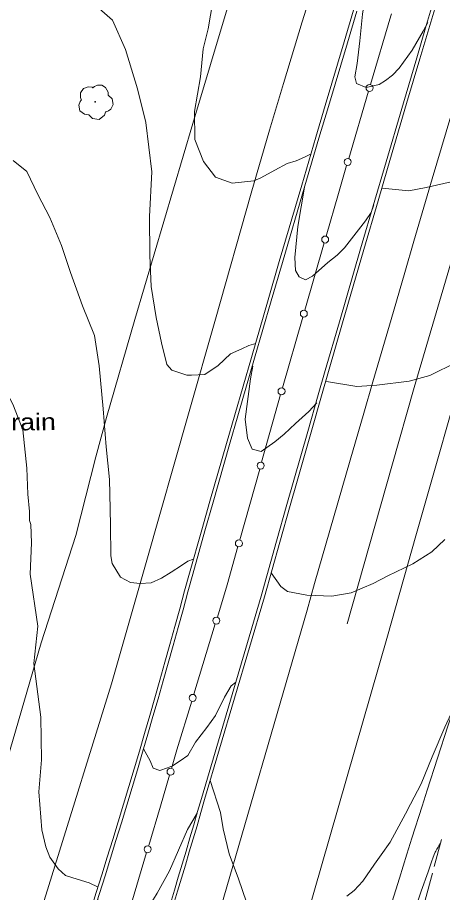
# Model space of a CAD drawing. Extents: x 2361284 to 2366480, y 6976556 to 6985346.
# Drawn here: x 2364924.1 to 2365045.9, y 6980084.5 to 6980335.4 of the extents above; entities that cross this region are included whole.
import ezdxf

# ---------------------------------------------------------------- set-up
doc = ezdxf.new("R2010")
doc.units = 0
doc.header["$LTSCALE"] = 1.9
for name, color, linetype, lineweight in [('12', 7, 'Continuous', 13), ('13', 7, 'Continuous', 13), ('14', 7, 'Continuous', 13), ('16', 7, 'Continuous', 13), ('3', 7, 'Continuous', 13), ('5', 7, 'Continuous', 13), ('6', 7, 'Continuous', 13)]:
    doc.layers.add(name, color=color, linetype=linetype, lineweight=lineweight)

msp = doc.modelspace()

# ---------------------------------------------------------------- linework, layer by layer
at = {"layer": '12'}
for points in [[(2365041.749, 6980333.962), (2365040.403, 6980331.488), (2365037.196, 6980325.997), (2365033.555, 6980320.833), (2365031.613, 6980318.875), (2365029.636, 6980317.376), (2365027.737, 6980316.188), (2365024.065, 6980315.323), (2365021.274, 6980316.516), (2365020.834, 6980318.424), (2365021.48, 6980322.248), (2365022.208, 6980328.685), (2365023.026, 6980336.344), (2365024.924, 6980348.113), (2365027.637, 6980357.279)], [(2365045.376, 6980098.673), (2365044.884, 6980097.904), (2365044.649, 6980097.521), (2365044.314, 6980096.945), (2365044, 6980096.364), (2365043.853, 6980096.07), (2365043.578, 6980095.473), (2365043.451, 6980095.169), (2365043.274, 6980094.704), (2365042.778, 6980093.302), (2365041.801, 6980090.495), (2365039.86, 6980084.879), (2365038.865, 6980082.08), (2365036.324, 6980075.077), (2365035.046, 6980071.579), (2365033.114, 6980066.335), (2365032.713, 6980065.27), (2365031.884, 6980063.151), (2365031.019, 6980061.046), (2365030.426, 6980059.649), (2365030.024, 6980058.72), (2365029.203, 6980056.867)]]:
    msp.add_lwpolyline(points, dxfattribs=at)
at = {"layer": '13'}
for points in [[(2365117.06, 6980362.769), (2365115.829, 6980359.717), (2365113.739, 6980353.376), (2365112.063, 6980348.721), (2365110.124, 6980344.382), (2365106.633, 6980337.079), (2365103.734, 6980330.64), (2365101.038, 6980325.014), (2365097.293, 6980322.378), (2365093.651, 6980319.415), (2365088.094, 6980312.732), (2365083.68, 6980307.898), (2365080.135, 6980304.215), (2365075.621, 6980301.401), (2365071.14, 6980299.309), (2365065.841, 6980296.098), (2365060.997, 6980293.393), (2365055.901, 6980290.775), (2365049.242, 6980288.46), (2365041.229, 6980286.684), (2365036.318, 6980285.727), (2365028.68, 6980286.495)], [(2365008.266, 6980296.331), (2365006.365, 6980295.323), (2365004.004, 6980294.32), (2365001.352, 6980293.525), (2364997.829, 6980291.662), (2364993.86, 6980289.475), (2364991.848, 6980288.604), (2364985.654, 6980287.895), (2364980.878, 6980289.611), (2364977.435, 6980294.108), (2364974.915, 6980300.394), (2364974.808, 6980308.463), (2364976.594, 6980318.362), (2364977.338, 6980326.378), (2364978.703, 6980332.161), (2364980.816, 6980344.553)], [(2364992.432, 6980241.947), (2364990.377, 6980241.337), (2364988.397, 6980240.358), (2364985.139, 6980238.987), (2364981.591, 6980235.634), (2364977.746, 6980233.038), (2364974.017, 6980232.852), (2364972.627, 6980232.879), (2364968.321, 6980234.265), (2364966.898, 6980235.945), (2364965.329, 6980242.089), (2364963.859, 6980249.377), (2364962.384, 6980258.313), (2364962.069, 6980267.2), (2364961.933, 6980278.37), (2364962.552, 6980291.117), (2364960.857, 6980305.301), (2364958.485, 6980314.949), (2364954.998, 6980326.176), (2364951.289, 6980334.592), (2364944.38, 6980340.796)], [(2365107.177, 6980323.062), (2365105.506, 6980318.877), (2365102.818, 6980311.312), (2365099.515, 6980301.149), (2365097.765, 6980296.932), (2365095.296, 6980291.449), (2365092.437, 6980284.031), (2365089.297, 6980277.75), (2365085.661, 6980271.006), (2365083.385, 6980268.464), (2365081.451, 6980266.765), (2365077.652, 6980260.259), (2365073.329, 6980253.088), (2365070.368, 6980250.079), (2365064.925, 6980245.237), (2365060.421, 6980241.353), (2365056.674, 6980238.938), (2365050.075, 6980236.566), (2365042.281, 6980232.801), (2365036.418, 6980231.106), (2365027.127, 6980230.007), (2365021.361, 6980229.562), (2365012.696, 6980231.06)], [(2364974.529, 6980180.055), (2364972.885, 6980179.499), (2364971.116, 6980178.292), (2364968.094, 6980176.402), (2364965.331, 6980174.616), (2364962.442, 6980173.349), (2364959.263, 6980173.168), (2364956.451, 6980173.422), (2364953.607, 6980174.925), (2364951.207, 6980178.865), (2364950.859, 6980181.029), (2364950.726, 6980189.808), (2364950.509, 6980198.876), (2364950.471, 6980202.927), (2364949.522, 6980212.308), (2364948.688, 6980223.161), (2364947.481, 6980235.5), (2364946.148, 6980244.207), (2364942.737, 6980252.736), (2364939.235, 6980262.283), (2364936.671, 6980270.049), (2364933.365, 6980278.018), (2364929.902, 6980284.655), (2364926.729, 6980291.266), (2364922.8, 6980294.428)], [(2365026.286, 6980281.662), (2365025.466, 6980279.534), (2365023.899, 6980277.059), (2365020.51, 6980272.766), (2365017.872, 6980269.391), (2365015.772, 6980267.301), (2365013.042, 6980265.175), (2365008.69, 6980261.203), (2365006.609, 6980260.143), (2365004.86, 6980261.067), (2365003.762, 6980262.894), (2365003.568, 6980266.604), (2365004.463, 6980275.474), (2365006.386, 6980286.773)], [(2364927.51, 6980191.187), (2364927.526, 6980193.758), (2364926.999, 6980198.743), (2364926.709, 6980206.151), (2364925.584, 6980217.21), (2364922.694, 6980224.564), (2364918.244, 6980232.852), (2364914.365, 6980242.155), (2364910.115, 6980247.405), (2364906.26, 6980250.029), (2364902.089, 6980254.329), (2364898.448, 6980256.505), (2364893.672, 6980256.06), (2364887.849, 6980256.324), (2364885.873, 6980257.303), (2364882.948, 6980260.618), (2364879.186, 6980267.132), (2364877.754, 6980269.409), (2364875.119, 6980271.914)], [(2365009.935, 6980224.943), (2365007.588, 6980222.441), (2365003.76, 6980219.034), (2365000.51, 6980215.902), (2364997.87, 6980213.747), (2364993.966, 6980210.98), (2364991.41, 6980211.666), (2364990.03, 6980214.763), (2364989.398, 6980220.197), (2364990.888, 6980231.843), (2364991.563, 6980235.479)], [(2364947.162, 6980086.078), (2364944.6, 6980087.274), (2364941.219, 6980088.362), (2364937.889, 6980089.39), (2364935.781, 6980091.281), (2364933.338, 6980094.688), (2364932.21, 6980097.627), (2364931.033, 6980102.546), (2364930.19, 6980113.369), (2364930.943, 6980122.607), (2364930.807, 6980134.776), (2364928.73, 6980150.207), (2364929.919, 6980160.879), (2364927.697, 6980175.808), (2364928.101, 6980184.793), (2364927.871, 6980190.031), (2364927.51, 6980191.187)], [(2365046.599, 6980185.719), (2365042.852, 6980182.244), (2365037.435, 6980178.783), (2365030.237, 6980175.293), (2365026.027, 6980173.143), (2365019.793, 6980170.434), (2365014.222, 6980169.481), (2365007.039, 6980169.732), (2365001.468, 6980170.84), (2364999.536, 6980172.256), (2364996.858, 6980176.136)], [(2365054.074, 6980150.649), (2365052.343, 6980147.442), (2365048.423, 6980135.834), (2365046.56, 6980131.926), (2365042.951, 6980123.432), (2365039.775, 6980115.641), (2365036.781, 6980109.862), (2365035.347, 6980107.098), (2365030.934, 6980098.955), (2365028.317, 6980095.321), (2365026.433, 6980092.663), (2365023.118, 6980087.821), (2365020.634, 6980085.097), (2365018.46, 6980083.476)], [(2364986.616, 6980144.697), (2364985.384, 6980143.755), (2364983.405, 6980140.546), (2364980.865, 6980135.282), (2364978.378, 6980131.827), (2364975.148, 6980127.616), (2364972.924, 6980123.856), (2364970.759, 6980122.275), (2364968.502, 6980120.864), (2364967.108, 6980120.231), (2364964.924, 6980119.53), (2364963.017, 6980120.222), (2364962.097, 6980122.293), (2364961.14, 6980124.044), (2364960.224, 6980125.714)], [(2364989.765, 6980081.753), (2364987.401, 6980088.461), (2364984.741, 6980095.657), (2364983.005, 6980102.75), (2364982.25, 6980107.493), (2364979.332, 6980116.667)], [(2364975.591, 6980107.27), (2364972.805, 6980102.623), (2364967.698, 6980090.725), (2364964.099, 6980084.379), (2364959.873, 6980077.449), (2364957.69, 6980074.628), (2364953.696, 6980070.88), (2364950.884, 6980068.974), (2364950.235, 6980068.888), (2364948.062, 6980070.216), (2364946.729, 6980073.684), (2364946.519, 6980077.942), (2364947.104, 6980082.708)]]:
    msp.add_lwpolyline(points, dxfattribs=at)
at = {"layer": '14'}
for points in [[(2364960.936, 6980179.186), (2364973.123, 6980221.742), (2364980.838, 6980248.873), (2364991.117, 6980285.05), (2364996.33, 6980303.118), (2365000.301, 6980316.446), (2365005.731, 6980334.177), (2365008.432, 6980343.046), (2365014.616, 6980363.615), (2365019.048, 6980377.782), (2365028.133, 6980406.045), (2365056.121, 6980490.597)], [(2365018.637, 6980161.532), (2365031.363, 6980206.73), (2365037.851, 6980229.292), (2365047.763, 6980263.085), (2365062.799, 6980313.146), (2365072.983, 6980346.468), (2365079.839, 6980368.663), (2365093.7, 6980413.009), (2365101.99, 6980439.112), (2365107.585, 6980456.491), (2365118.919, 6980491.204)], [(2365059.837, 6980345.895), (2365056.282, 6980333.959), (2365050.962, 6980316.051), (2365043.016, 6980289.179), (2365037.742, 6980271.258), (2365035.112, 6980262.295), (2365031.177, 6980248.849), (2365025.948, 6980230.915), (2365023.341, 6980221.946), (2365019.44, 6980208.489), (2365013.613, 6980188.296), (2365009.258, 6980173.117), (2365007.099, 6980165.523)], [(2365082.578, 6980337.7), (2365080.652, 6980331.473), (2365076.82, 6980319.012), (2365074.915, 6980312.779), (2365072.073, 6980303.424), (2365068.317, 6980290.94), (2365066.455, 6980284.694), (2365063.684, 6980275.318), (2365060.942, 6980265.933), (2365059.582, 6980261.237), (2365057.2, 6980252.973), (2365052.451, 6980236.441), (2365047.72, 6980219.905), (2365044.574, 6980208.878), (2365038.299, 6980186.82), (2365030.131, 6980158.041)], [(2364488.166, 6979335.073), (2364531.387, 6979380.536), (2364585.832, 6979443.358), (2364610.525, 6979474.004), (2364658.18, 6979536.621), (2364706.572, 6979606.155), (2364727.555, 6979638.679), (2364767.485, 6979704.969), (2364787.631, 6979741.015), (2364825.518, 6979814.358), (2364859.052, 6979886.107), (2364874.641, 6979922.53), (2364903.701, 6979996.656), (2364916.752, 6980034.257), (2364950.998, 6980144.338), (2364960.936, 6980179.186)], [(2365007.099, 6980165.523), (2364980.625, 6980074.346), (2364954.823, 6979998.696), (2364928.454, 6979929.011), (2364895.715, 6979852.887), (2364859.717, 6979777.84), (2364824.691, 6979711.963), (2364785.746, 6979644.97), (2364742.17, 6979575.951), (2364695.149, 6979508.5), (2364647.665, 6979445.756), (2364622.953, 6979415.12), (2364597.396, 6979384.838), (2364544.659, 6979325.73), (2364510.437, 6979289.982)], [(2365030.131, 6980158.041), (2365004.307, 6980067.892), (2364972.982, 6979957.817), (2364943.554, 6979853.382), (2364907.351, 6979725.071), (2364874.382, 6979609.101), (2364864.061, 6979572.294), (2364843.732, 6979498.593), (2364822.126, 6979419.186), (2364811.483, 6979379.439), (2364789.873, 6979297.32), (2364768.994, 6979219.127)]]:
    msp.add_lwpolyline(points, dxfattribs=at)
at = {"layer": '16'}
for points in [[(2364942.405, 6980311.796), (2364942.425, 6980311.807), (2364942.345, 6980311.876), (2364942.109, 6980312.504), (2364942.146, 6980313.784), (2364943.034, 6980315.083), (2364944.34, 6980315.565), (2364945.461, 6980315.376), (2364945.693, 6980315.248), (2364945.763, 6980315.248), (2364945.812, 6980315.289), (2364946.16, 6980315.582), (2364947.025, 6980316.031), (2364948.236, 6980315.962), (2364949.352, 6980315.373), (2364950.085, 6980313.95), (2364950.093, 6980313.09)], [(2364950.083, 6980313.109), (2364951.223, 6980312.05), (2364951.509, 6980310.463), (2364950.801, 6980309.136), (2364950.146, 6980308.59), (2364949.478, 6980308.373), (2364949.328, 6980308.362), (2364949.309, 6980308.252), (2364948.988, 6980307.349), (2364947.449, 6980306.184), (2364945.556, 6980306.466), (2364944.657, 6980307.408), (2364944.586, 6980307.537), (2364944.466, 6980307.516), (2364943.255, 6980307.634), (2364941.985, 6980308.632), (2364941.64, 6980310.269), (2364942.01, 6980311.293), (2364942.336, 6980311.736), (2364942.405, 6980311.786)]]:
    msp.add_lwpolyline(points, dxfattribs=at)
msp.add_circle((2364946.371, 6980311.224), 0.1, dxfattribs=at)
at = {"layer": '3'}
for points in [[(2365032.877, 6980491.006), (2365022.011, 6980459.202), (2365016.709, 6980443.259), (2365009.027, 6980419.255), (2364997.307, 6980381.219), (2364989.587, 6980355.836), (2364974.311, 6980305.018), (2364957.698, 6980248.842), (2364949.602, 6980220.689), (2364946.523, 6980209.453), (2364940.772, 6980186.873)], [(2365020.461, 6980337.523), (2365017.731, 6980328.41), (2365012.297, 6980310.175), (2365009.595, 6980301.054), (2365005.56, 6980287.365), (2364999.124, 6980265.408), (2364995.919, 6980254.426), (2364991.128, 6980237.949), (2364986.36, 6980221.465), (2364983.986, 6980213.22), (2364979.257, 6980196.725), (2364976.903, 6980188.474), (2364973.387, 6980176.093)], [(2365021.381, 6980337.247), (2365018.651, 6980328.134), (2365013.219, 6980309.901), (2365010.517, 6980300.78), (2365006.483, 6980287.093), (2365000.048, 6980265.138), (2364996.842, 6980254.157), (2364992.052, 6980237.681), (2364987.284, 6980221.199), (2364984.909, 6980212.955), (2364980.18, 6980196.461), (2364977.826, 6980188.211), (2364974.309, 6980175.832)], [(2364993.96, 6980169.528), (2364998.382, 6980185.274), (2365001.349, 6980195.767), (2365003.334, 6980202.759), (2365007.322, 6980216.739), (2365010.328, 6980227.219), (2365012.338, 6980234.204), (2365016.373, 6980248.171), (2365022.458, 6980269.11), (2365026.535, 6980283.065), (2365029.261, 6980292.366), (2365034.728, 6980310.964), (2365038.539, 6980323.844), (2365041.096, 6980332.425), (2365042.808, 6980338.143)], [(2364994.883, 6980169.267), (2364999.305, 6980185.012), (2365002.271, 6980195.504), (2365004.256, 6980202.496), (2365008.244, 6980216.474), (2365011.25, 6980226.954), (2365013.26, 6980233.939), (2365017.295, 6980247.904), (2365023.381, 6980268.842), (2365027.458, 6980282.795), (2365030.184, 6980292.096), (2365035.651, 6980310.692), (2365039.461, 6980323.57), (2365042.018, 6980332.149), (2365043.73, 6980337.867)], [(2364693.173, 6979627.899), (2364719.34, 6979667.339), (2364757.904, 6979733.459), (2364795.356, 6979802.82), (2364828.623, 6979872.66), (2364860.312, 6979946.705), (2364880.149, 6979996.551), (2364889.289, 6980021.774), (2364917.809, 6980111.37), (2364930.854, 6980156.107), (2364940.772, 6980186.873)], [(2364976.801, 6980111.495), (2364976.801, 6980111.501), (2364993.96, 6980169.538)], [(2364977.724, 6980111.231), (2364977.724, 6980111.23), (2364994.883, 6980169.267)], [(2365053.514, 6980150.563), (2365049.488, 6980138.356), (2365047.491, 6980132.248), (2365044.516, 6980123.08), (2365041.565, 6980113.905), (2365040.098, 6980109.314), (2365037.182, 6980100.126), (2365035.734, 6980095.529), (2365033.572, 6980088.63), (2365029.318, 6980075.001), (2365027.199, 6980068.184), (2365024.042, 6980057.952), (2365021.958, 6980051.125), (2365020.923, 6980047.709), (2365019.383, 6980042.582), (2365017.354, 6980035.739), (2365016.351, 6980032.314), (2365014.862, 6980027.172), (2365013.394, 6980022.023), (2365012.668, 6980019.447), (2365007.345, 6980000.439), (2365003.804, 6979987.765), (2364996.74, 6979962.413), (2364990.947, 6979941.587)]]:
    msp.add_lwpolyline(points, dxfattribs=at)
for centre, radius, start, end in [((2362835.296, 6980750.223), 2213.833, 340.57976, 344.96923), ((2362835.296, 6980750.223), 2214.793, 340.57976, 344.96923), ((2363245.327, 6980606.893), 1800.95, 336.04989, 344.03346), ((2363245.327, 6980606.893), 1801.91, 336.04989, 344.03346)]:
    msp.add_arc(centre, radius, start, end, dxfattribs=at)
at = {"layer": '5'}
for p, q in [((2365024.736, 6980314.259), (2365019.039, 6980294.953)), ((2365012.018, 6980270.795), (2365006.452, 6980251.452)), ((2365005.881, 6980249.486), (2365000.053, 6980229.2)), ((2364999.511, 6980227.284), (2364994.075, 6980207.902)), ((2364993.524, 6980205.927), (2364987.827, 6980185.601)), ((2364987.285, 6980183.685), (2364984.209, 6980172.716)), ((2364981.378, 6980163.448), (2364984.209, 6980172.716)), ((2364974.637, 6980141.353), (2364980.796, 6980161.543)), ((2364955.291, 6980076.725), (2364961.107, 6980096.002))]:
    msp.add_line(p, q, dxfattribs=at)
for points in [[(2365031.276, 6980336.412), (2365031.112, 6980335.861), (2365025.298, 6980316.165)], [(2365018.458, 6980292.989), (2365016.074, 6980284.895), (2365012.57, 6980272.711)], [(2364968.239, 6980120.121), (2364969.778, 6980125.455), (2364974.036, 6980139.397)], [(2364961.698, 6980097.967), (2364965.122, 6980109.3), (2364967.687, 6980118.206)]]:
    msp.add_lwpolyline(points, dxfattribs=at)
for centre in [(2365025.017, 6980315.197), (2365018.756, 6980293.982), (2365012.292, 6980271.742), (2365006.179, 6980250.483), (2364999.782, 6980228.224), (2364993.807, 6980206.926), (2364987.551, 6980184.627), (2364981.085, 6980162.483), (2364974.321, 6980140.333), (2364967.959, 6980119.148), (2364961.389, 6980096.939)]:
    msp.add_circle(centre, 1, dxfattribs=at)
at = {"layer": '6'}
for p, q in [((2365043.55, 6980091.986), (2365045.657, 6980099.705)), ((2365040.921, 6980082.34), (2365043.028, 6980090.061))]:
    msp.add_line(p, q, dxfattribs=at)

# ---------------------------------------------------------------- texts
at = {"layer": '6', "width": 1.2}
msp.add_text('Concrete Drain', height=4.799, rotation=0.545, dxfattribs=at).set_placement((2364883.317, 6980216.618))

doc.saveas('drawing.dxf')
